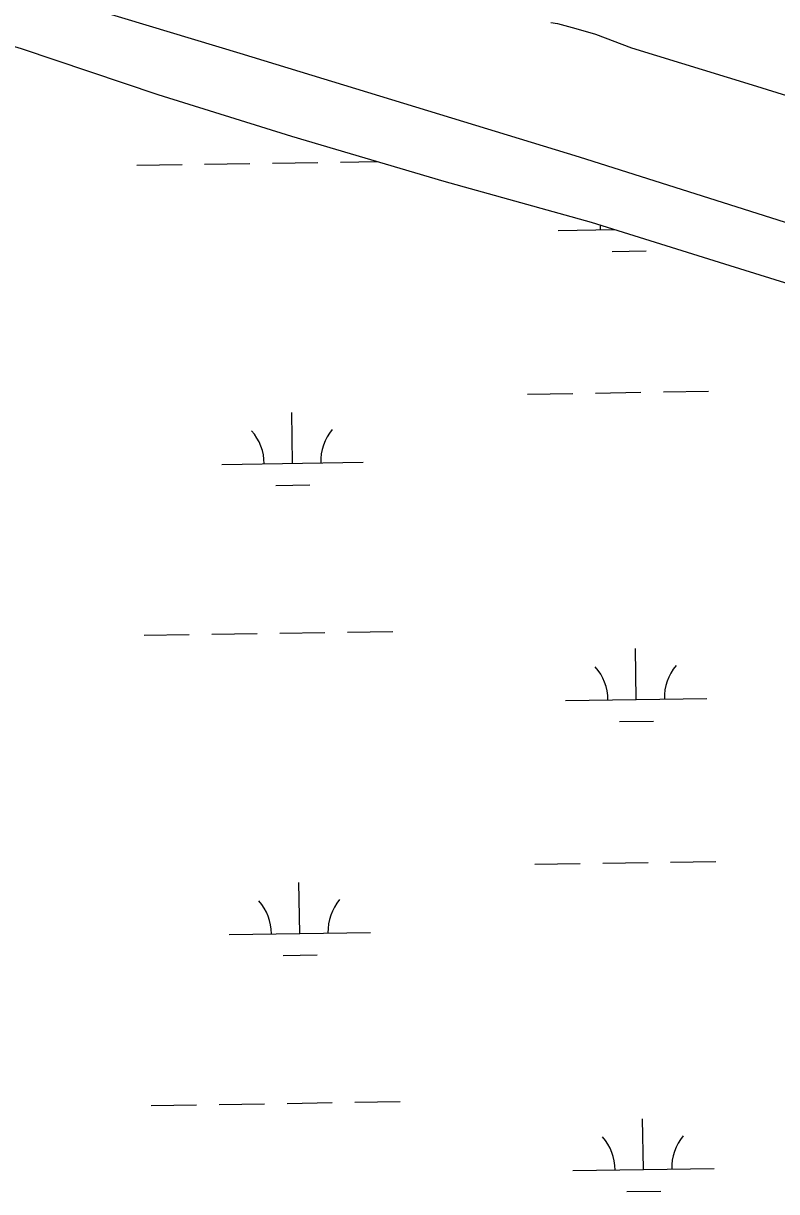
# Model space of a CAD drawing. Extents: x 3823584 to 3861785, y 301729 to 327625.
# Drawn here: x 3837158 to 3837691, y 320342 to 321169 of the extents above; entities that cross this region are included whole.
import ezdxf

# ---------------------------------------------------------------- set-up
doc = ezdxf.new("R2010")
doc.units = 0
doc.layers.add('V-LEVE-TOET', color=7, linetype='Continuous')
doc.layers.add('V-WETL-SWMP', color=7, linetype='Continuous')

msp = doc.modelspace()

# ---------------------------------------------------------------- linework, layer by layer
at = {"layer": 'V-LEVE-TOET'}
for points in [[(3838613.32, 320683.1), (3838493.51, 320747.43), (3838325.14, 320823.51), (3838245.84, 320852.43), (3838101.43, 320901.88), (3837933.31, 320952.26), (3837788.49, 320998.94), (3837551.33, 321074.23), (3837311.38, 321147.55), (3837064.72, 321222.1), (3836819.25, 321295.85), (3836603.77, 321360.73), (3836391.47, 321428.76)], [(3837530.91, 321169.58), (3837535.66, 321168.8), (3837548.68, 321165.17), (3837562.5, 321161.14), (3837588.14, 321151.5), (3837673.38, 321125.32), (3837837.15, 321074.57), (3838030.14, 321015.75), (3838090.51, 320997.22), (3838138.67, 320983.5), (3838176.95, 320971.42), (3838204.16, 320960.59), (3838215.97, 320952.62), (3838226.21, 320945.84), (3838251.06, 320935.41), (3838353.23, 320896.09), (3838448.25, 320852.45), (3838516.47, 320822.41), (3838559.45, 320802.4), (3838652.49, 320756.8)]]:
    msp.add_lwpolyline(points, dxfattribs=at)
at = {"layer": 'V-WETL-SWMP'}
for p, q in [((3837238.16, 321068.53), (3837270.16, 321069.03)), ((3837286.16, 321069.27), (3837318.15, 321069.77)), ((3837334.15, 321070.01), (3837366.15, 321070.51)), ((3837382.15, 321070.75), (3837408.26, 321071.16)), ((3837536.23, 321022.38), (3837576.16, 321023)), ((3837574.46, 321007.54), (3837598.46, 321007.91)), ((3837562.6, 320907.34), (3837594.59, 320907.84)), ((3837610.59, 320908.08), (3837642.59, 320908.58)), ((3837514.6, 320906.6), (3837546.6, 320907.1)), ((3837348.27, 320857.6), (3837347.72, 320893.6)), ((3837298.28, 320856.83), (3837398.27, 320858.37)), ((3837336.51, 320841.99), (3837360.51, 320842.36)), ((3837243.29, 320735.9), (3837275.29, 320736.39)), ((3837291.29, 320736.64), (3837323.28, 320737.13)), ((3837339.28, 320737.38), (3837371.28, 320737.87)), ((3837387.28, 320738.12), (3837419.27, 320738.61)), ((3837591.35, 320690.52), (3837590.8, 320726.51)), ((3837541.36, 320689.75), (3837641.34, 320691.29)), ((3837579.59, 320674.9), (3837603.59, 320675.27)), ((3837519.73, 320573.97), (3837551.73, 320574.46)), ((3837567.72, 320574.71), (3837599.72, 320575.2)), ((3837615.72, 320575.45), (3837647.72, 320575.94)), ((3837353.4, 320524.97), (3837352.85, 320560.96)), ((3837303.41, 320524.2), (3837403.4, 320525.74)), ((3837341.64, 320509.35), (3837365.64, 320509.72)), ((3837248.42, 320403.26), (3837280.42, 320403.76)), ((3837296.42, 320404), (3837328.41, 320404.5)), ((3837344.41, 320404.74), (3837376.41, 320405.24)), ((3837392.4, 320405.48), (3837424.4, 320405.98)), ((3837596.48, 320357.88), (3837595.92, 320393.88)), ((3837546.48, 320357.11), (3837646.47, 320358.65)), ((3837584.72, 320342.27), (3837608.72, 320342.64))]:
    msp.add_line(p, q, dxfattribs=at)
msp.add_lwpolyline([(3836469.8, 321359.42), (3836548.7, 321329.71), (3836660.4, 321298.63), (3836739.72, 321274.46), (3836830.11, 321249.03), (3836894.81, 321224.54), (3836987.96, 321198.32), (3837079.93, 321174.07), (3837156.49, 321151.1), (3837253.16, 321118.52), (3837347.48, 321089.12), (3837455.23, 321057.27), (3837559.43, 321028.21), (3837653.75, 320998.81), (3837778.06, 320960.15), (3837898.44, 320926.65), (3837970.27, 320905.28), (3838023.93, 320886.39), (3838113.86, 320851.09), (3838225.13, 320813.69), (3838285.89, 320791.99), (3838400.65, 320741.52)], dxfattribs=at)
for centre, start, end in [((3837530.98, 321022.78), 0.11154, 5.48725), ((3837293.03, 320857.23), 0.11154, 41.6552), ((3837403.5, 320858.93), 140.11153, 181.65519), ((3837536.11, 320690.14), 0.11154, 41.6552), ((3837646.58, 320691.84), 140.11153, 181.65519), ((3837298.16, 320524.59), 0.11154, 41.6552), ((3837408.63, 320526.29), 140.11153, 181.65519), ((3837541.24, 320357.5), 0.11154, 41.6552), ((3837651.71, 320359.21), 140.11153, 181.65519)]:
    msp.add_arc(centre, 35.25, start, end, dxfattribs=at)

doc.saveas('drawing.dxf')
